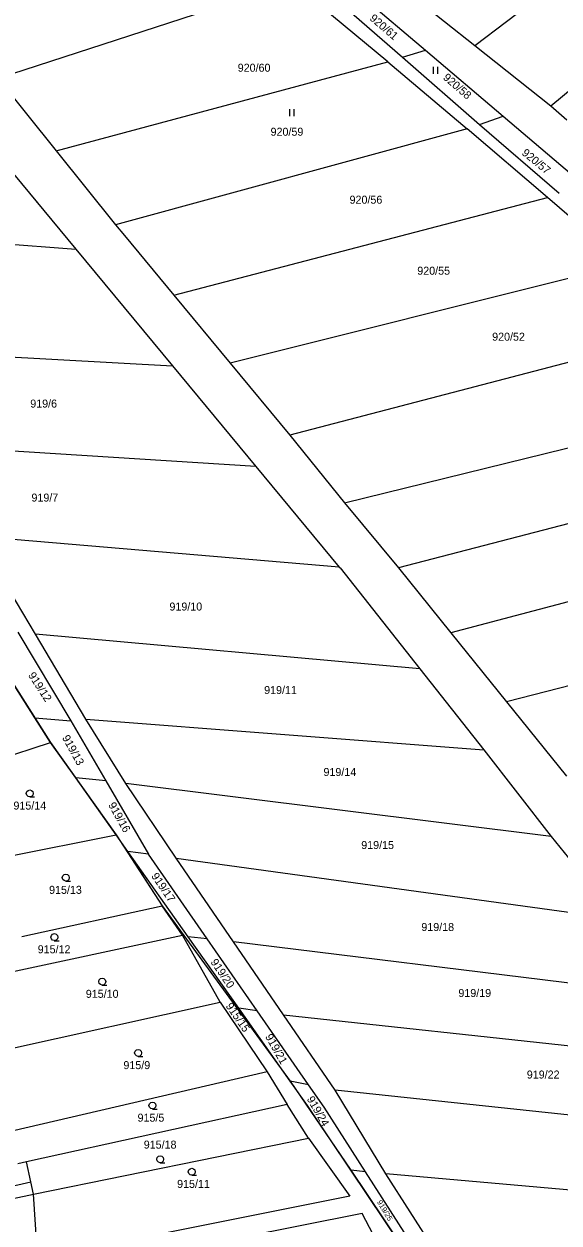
# Model space of a CAD drawing. Extents: x -580630 to -576196, y -1189024 to -1183567.
# Drawn here: x -578166.5 to -578052.9, y -1186279.1 to -1186024.3 of the extents above; entities that cross this region are included whole.
import ezdxf

# ---------------------------------------------------------------- set-up
doc = ezdxf.new("R2010")
doc.units = 0
for name, color, linetype in [('Vrstva 1', 7, 'Continuous'), ('Vrstva 18', 7, 'Continuous'), ('Vrstva 25', 7, 'Continuous'), ('Vrstva 4', 7, 'Continuous'), ('Vrstva 6', 7, 'Continuous'), ('Vrstva 63', 7, 'Continuous')]:
    doc.layers.add(name, color=color, linetype=linetype)

msp = doc.modelspace()

# ---------------------------------------------------------------- linework, layer by layer
at = {"layer": 'Vrstva 1'}
for p, q in [((-578054.62, -1186041.72), (-577977.72, -1185978.22)), ((-578100.99, -1186013.13), (-578081.25, -1186029.9)), ((-578085.26, -1186017.4), (-578070.71, -1186028.95)), ((-578081.25, -1186029.9), (-578064.7, -1186043.95)), ((-578070.71, -1186028.95), (-578054.62, -1186041.72)), ((-578172.04, -1186035.92), (-578159.66, -1186051.3)), ((-578182.12, -1186040.09), (-578155.52, -1186072.2)), ((-578054.62, -1186041.72), (-578051.22, -1186044.73)), ((-578064.7, -1186043.95), (-578047.28, -1186058.75)), ((-578159.66, -1186051.3), (-578147.04, -1186066.99)), ((-578147.04, -1186066.99), (-578145.17, -1186069.31)), ((-578145.17, -1186069.31), (-578134.69, -1186081.95)), ((-578155.52, -1186072.2), (-578134.96, -1186097)), ((-578134.69, -1186081.95), (-578122.7, -1186096.41)), ((-578134.96, -1186097), (-578117.27, -1186118.35)), ((-578122.7, -1186096.41), (-578110.03, -1186111.69)), ((-578110.03, -1186111.69), (-578098.44, -1186126.12)), ((-578117.27, -1186118.35), (-578099.53, -1186139.75)), ((-578098.44, -1186126.12), (-578086.98, -1186139.86)), ((-578099.53, -1186139.75), (-578099.38, -1186139.93)), ((-578099.38, -1186139.93), (-578082.45, -1186161.33)), ((-578086.98, -1186139.86), (-578075.83, -1186153.69)), ((-578075.83, -1186153.69), (-578064.02, -1186168.34)), ((-578164.18, -1186171.8), (-578172.54, -1186158.68)), ((-578082.45, -1186161.33), (-578068.85, -1186178.54)), ((-578064.02, -1186168.34), (-578051.28, -1186184.13)), ((-578160.87, -1186177), (-578164.18, -1186171.8)), ((-578183.34, -1186184.31), (-578160.87, -1186177)), ((-578155.53, -1186184.52), (-578160.87, -1186177)), ((-578068.85, -1186178.54), (-578054.53, -1186196.96)), ((-578146.95, -1186196.61), (-578155.53, -1186184.52)), ((-578170.37, -1186201.33), (-578146.95, -1186196.61)), ((-578146.95, -1186196.61), (-578144.67, -1186200.12)), ((-578144.45, -1186200.15), (-578146.95, -1186196.61)), ((-578054.53, -1186196.96), (-578040.35, -1186214.52)), ((-578144.67, -1186200.12), (-578137.14, -1186211.7)), ((-578131.63, -1186218.3), (-578144.45, -1186200.15)), ((-578167, -1186218.19), (-578137.14, -1186211.7)), ((-578132.84, -1186217.91), (-578137.14, -1186211.7)), ((-578177.26, -1186227.45), (-578132.84, -1186217.91)), ((-578124.81, -1186232.21), (-578132.84, -1186217.91)), ((-578120.91, -1186233.48), (-578131.63, -1186218.3)), ((-578171.48, -1186242.52), (-578124.81, -1186232.21)), ((-578124.81, -1186232.21), (-578114.84, -1186246.98)), ((-578109.97, -1186248.97), (-578120.91, -1186233.48)), ((-578114.84, -1186246.98), (-578169.38, -1186259.63)), ((-578114.84, -1186246.98), (-578110.6, -1186253.9)), ((-578106.32, -1186254.14), (-578109.97, -1186248.97)), ((-578110.6, -1186253.9), (-578166, -1186266.09)), ((-578106.11, -1186261.04), (-578110.6, -1186253.9)), ((-578097.09, -1186267.9), (-578106.32, -1186254.14)), ((-578164.49, -1186272.97), (-578106.11, -1186261.04)), ((-578106.11, -1186261.04), (-578097.32, -1186273.41)), ((-578166, -1186266.09), (-578167.83, -1186266.49)), ((-578165.06, -1186270.38), (-578166, -1186266.09)), ((-578086.4, -1186283.84), (-578097.09, -1186267.9)), ((-578164.49, -1186272.97), (-578165.06, -1186270.38)), ((-578172.19, -1186274.61), (-578164.49, -1186272.97)), ((-578163.63, -1186286.62), (-578164.49, -1186272.97)), ((-578097.32, -1186273.41), (-578163.63, -1186286.62)), ((-578094.66, -1186277.09), (-578162.33, -1186290.47)), ((-578090.72, -1186284.62), (-578094.66, -1186277.09))]:
    msp.add_line(p, q, dxfattribs=at)
at = {"layer": 'Vrstva 25'}
for p, q in [((-578079.61, -1186033.44), (-578079.61, -1186034.94)), ((-578078.61, -1186034.94), (-578078.61, -1186033.44)), ((-578110.12, -1186042.44), (-578110.12, -1186043.94)), ((-578109.12, -1186043.94), (-578109.12, -1186042.44))]:
    msp.add_line(p, q, dxfattribs=at)
for points in [[(-578165.28, -1186188.56), (-578165.66, -1186188.46), (-578165.93, -1186188.19), (-578166.03, -1186187.82), (-578165.93, -1186187.45), (-578165.66, -1186187.18), (-578165.29, -1186187.08), (-578164.92, -1186187.18), (-578164.65, -1186187.45), (-578164.55, -1186187.83), (-578164.65, -1186188.21), (-578164.92, -1186188.48), (-578165.3, -1186188.58), (-578164.3, -1186188.58)], [(-578157.62, -1186206.46), (-578158, -1186206.36), (-578158.27, -1186206.09), (-578158.37, -1186205.72), (-578158.27, -1186205.35), (-578158, -1186205.08), (-578157.63, -1186204.98), (-578157.26, -1186205.08), (-578156.99, -1186205.35), (-578156.89, -1186205.73), (-578156.99, -1186206.11), (-578157.26, -1186206.38), (-578157.64, -1186206.48), (-578156.64, -1186206.48)], [(-578160.05, -1186219.09), (-578160.43, -1186218.99), (-578160.7, -1186218.72), (-578160.8, -1186218.35), (-578160.7, -1186217.98), (-578160.43, -1186217.71), (-578160.06, -1186217.61), (-578159.69, -1186217.71), (-578159.42, -1186217.98), (-578159.32, -1186218.36), (-578159.42, -1186218.74), (-578159.69, -1186219.01), (-578160.07, -1186219.11), (-578159.07, -1186219.11)], [(-578149.88, -1186228.55), (-578150.26, -1186228.45), (-578150.53, -1186228.18), (-578150.63, -1186227.81), (-578150.53, -1186227.44), (-578150.26, -1186227.17), (-578149.89, -1186227.07), (-578149.52, -1186227.17), (-578149.25, -1186227.44), (-578149.15, -1186227.82), (-578149.25, -1186228.2), (-578149.52, -1186228.47), (-578149.9, -1186228.57), (-578148.9, -1186228.57)], [(-578142.26, -1186243.7), (-578142.64, -1186243.6), (-578142.91, -1186243.33), (-578143.01, -1186242.96), (-578142.91, -1186242.59), (-578142.64, -1186242.32), (-578142.27, -1186242.22), (-578141.9, -1186242.32), (-578141.63, -1186242.59), (-578141.53, -1186242.97), (-578141.63, -1186243.35), (-578141.9, -1186243.62), (-578142.28, -1186243.72), (-578141.28, -1186243.72)], [(-578139.21, -1186254.87), (-578139.59, -1186254.77), (-578139.86, -1186254.5), (-578139.96, -1186254.13), (-578139.86, -1186253.76), (-578139.59, -1186253.49), (-578139.22, -1186253.39), (-578138.85, -1186253.49), (-578138.58, -1186253.76), (-578138.48, -1186254.14), (-578138.58, -1186254.52), (-578138.85, -1186254.79), (-578139.23, -1186254.89), (-578138.23, -1186254.89)], [(-578137.58, -1186266.29), (-578137.96, -1186266.19), (-578138.23, -1186265.92), (-578138.33, -1186265.55), (-578138.23, -1186265.18), (-578137.96, -1186264.91), (-578137.59, -1186264.81), (-578137.22, -1186264.91), (-578136.95, -1186265.18), (-578136.85, -1186265.56), (-578136.95, -1186265.94), (-578137.22, -1186266.21), (-578137.6, -1186266.31), (-578136.6, -1186266.31)], [(-578130.86, -1186268.94), (-578131.24, -1186268.84), (-578131.51, -1186268.57), (-578131.61, -1186268.2), (-578131.51, -1186267.83), (-578131.24, -1186267.56), (-578130.87, -1186267.46), (-578130.5, -1186267.56), (-578130.23, -1186267.83), (-578130.13, -1186268.21), (-578130.23, -1186268.59), (-578130.5, -1186268.86), (-578130.88, -1186268.96), (-578129.88, -1186268.96)]]:
    msp.add_lwpolyline(points, dxfattribs=at)
at = {"layer": 'Vrstva 4'}
msp.add_line((-578170.28, -1186271.53), (-578165.06, -1186270.38), dxfattribs=at)
at = {"layer": 'Vrstva 6'}
for p, q in [((-578070.71, -1186028.95), (-577990.66, -1185967.65)), ((-578109.49, -1186015.58), (-578172.04, -1186035.92)), ((-578089.2, -1186032.38), (-578109.49, -1186015.58)), ((-578105.39, -1186014.6), (-578086.13, -1186031.42)), ((-578086.13, -1186031.42), (-578081.25, -1186029.9)), ((-578159.66, -1186051.3), (-578089.2, -1186032.38)), ((-578089.2, -1186032.38), (-578072.4, -1186046.65)), ((-578086.13, -1186031.42), (-578069.76, -1186045.73)), ((-578069.76, -1186045.73), (-578064.7, -1186043.95)), ((-578069.76, -1186045.73), (-578052.86, -1186060.29)), ((-578072.4, -1186046.65), (-578147.04, -1186066.99)), ((-578055.28, -1186061.24), (-578072.4, -1186046.65)), ((-578134.69, -1186081.95), (-578055.28, -1186061.24)), ((-578038.93, -1186075.4), (-578055.28, -1186061.24)), ((-578215.48, -1186067.6), (-578155.52, -1186072.2)), ((-578038.93, -1186075.4), (-578122.7, -1186096.41)), ((-578023.4, -1186089.03), (-578110.03, -1186111.69)), ((-578200.45, -1186093.33), (-578134.96, -1186097)), ((-578098.44, -1186126.12), (-578007.23, -1186103.62)), ((-578117.27, -1186118.35), (-578188, -1186113.94)), ((-577993.6, -1186115.67), (-578086.98, -1186139.86)), ((-577978.81, -1186128.12), (-578075.83, -1186153.69)), ((-578164.04, -1186153.96), (-578176.46, -1186133.21)), ((-578099.53, -1186139.75), (-578176.46, -1186133.21)), ((-577962.64, -1186142.39), (-578064.02, -1186168.34)), ((-578167.84, -1186153.56), (-578156.57, -1186172.39)), ((-578082.45, -1186161.33), (-578164.04, -1186153.96)), ((-578153.41, -1186172.06), (-578164.04, -1186153.96)), ((-578164.18, -1186171.8), (-578156.57, -1186172.39)), ((-578156.57, -1186172.39), (-578149.16, -1186185.13)), ((-578153.41, -1186172.06), (-578068.85, -1186178.54)), ((-578144.89, -1186185.7), (-578153.41, -1186172.06)), ((-578149.16, -1186185.13), (-578155.53, -1186184.52)), ((-578149.16, -1186185.13), (-578140.06, -1186200.75)), ((-578134.16, -1186201.56), (-578144.89, -1186185.7)), ((-578054.53, -1186196.96), (-578144.89, -1186185.7)), ((-578140.06, -1186200.75), (-578144.45, -1186200.15)), ((-578127.59, -1186218.73), (-578140.06, -1186200.75)), ((-578122, -1186219.33), (-578134.16, -1186201.56)), ((-578134.16, -1186201.56), (-578040.35, -1186214.52)), ((-578127.59, -1186218.73), (-578131.63, -1186218.3)), ((-578116.96, -1186234.05), (-578127.59, -1186218.73)), ((-578027.32, -1186230.99), (-578122, -1186219.33)), ((-578111.39, -1186234.84), (-578122, -1186219.33)), ((-578116.96, -1186234.05), (-578120.91, -1186233.48)), ((-578106.06, -1186249.75), (-578116.96, -1186234.05)), ((-578100.44, -1186250.86), (-578111.39, -1186234.84)), ((-578111.39, -1186234.84), (-578016.11, -1186245.15)), ((-578106.06, -1186249.75), (-578109.97, -1186248.97)), ((-578102.76, -1186254.5), (-578106.06, -1186249.75)), ((-578014.04, -1186260.1), (-578100.44, -1186250.86)), ((-578089.66, -1186268.62), (-578100.44, -1186250.86)), ((-578093.99, -1186268.2), (-578102.76, -1186254.5)), ((-578093.99, -1186268.2), (-578097.09, -1186267.9)), ((-578082.26, -1186286.51), (-578093.99, -1186268.2)), ((-578010.76, -1186275.66), (-578089.66, -1186268.62)), ((-578077.95, -1186286.87), (-578089.66, -1186268.62))]:
    msp.add_line(p, q, dxfattribs=at)
at = {"layer": 'Vrstva 63'}
for p, q in [((-578172.54, -1186158.68), (-578160.87, -1186177)), ((-578160.87, -1186177), (-578146.95, -1186196.61)), ((-578146.95, -1186196.61), (-578137.14, -1186211.7)), ((-578137.14, -1186211.7), (-578109.97, -1186248.97)), ((-578109.97, -1186248.97), (-578097.09, -1186267.9)), ((-578097.09, -1186267.9), (-578086.4, -1186283.84))]:
    msp.add_line(p, q, dxfattribs=at)

# ---------------------------------------------------------------- texts
at = {"layer": 'Vrstva 18'}
for s, height, rotation, p in [('920/61', 1.7, 319.36668, (-578093.231, -1186023.357)), ('920/58', 1.7, 319.13749, (-578077.644, -1186035.933)), ('920/57', 1.7, 320.68448, (-578060.902, -1186051.99)), ('919/12', 1.7, 302.92279, (-578165.702, -1186162.712)), ('919/13', 1.7, 298.85479, (-578158.476, -1186175.973)), ('919/16', 1.7, 299.42774, (-578148.683, -1186190.266)), ('919/17', 1.7, 304.24059, (-578139.565, -1186205.381)), ('919/20', 1.7, 304.126, (-578126.974, -1186223.662)), ('915/15', 1.7, 304.64166, (-578123.751, -1186233.004)), ('919/21', 1.7, 299.59963, (-578115.349, -1186239.497)), ('919/24', 1.7, 299.88611, (-578106.497, -1186252.734)), ('919/25', 1.14, 300.51636, (-578091.566, -1186274.64))]:
    msp.add_text(s, height=height, rotation=rotation, dxfattribs=at).set_placement(p)
for s, p in [('920/60', (-578121.11, -1186034.49)), ('920/59', (-578114.13, -1186048.09)), ('920/56', (-578097.35, -1186062.53)), ('920/55', (-578082.967, -1186077.62)), ('920/52', (-578067.063, -1186091.64)), ('919/6', (-578165.185, -1186105.85)), ('919/7', (-578164.925, -1186125.82)), ('919/10', (-578135.613, -1186148.97)), ('919/11', (-578115.498, -1186166.71)), ('919/14', (-578102.896, -1186184.13)), ('915/14', (-578168.753, -1186191.26)), ('919/15', (-578094.873, -1186199.64)), ('915/13', (-578161.18, -1186209.16)), ('919/18', (-578082.106, -1186217.06)), ('915/12', (-578163.597, -1186221.79)), ('915/10', (-578153.38, -1186231.25)), ('919/19', (-578074.236, -1186231.08)), ('915/9', (-578145.392, -1186246.4)), ('919/22', (-578059.702, -1186248.4)), ('915/5', (-578142.389, -1186257.57)), ('915/18', (-578141.073, -1186263.29)), ('915/11', (-578133.985, -1186271.64))]:
    msp.add_text(s, height=1.7, dxfattribs=at).set_placement(p)

doc.saveas('drawing.dxf')
